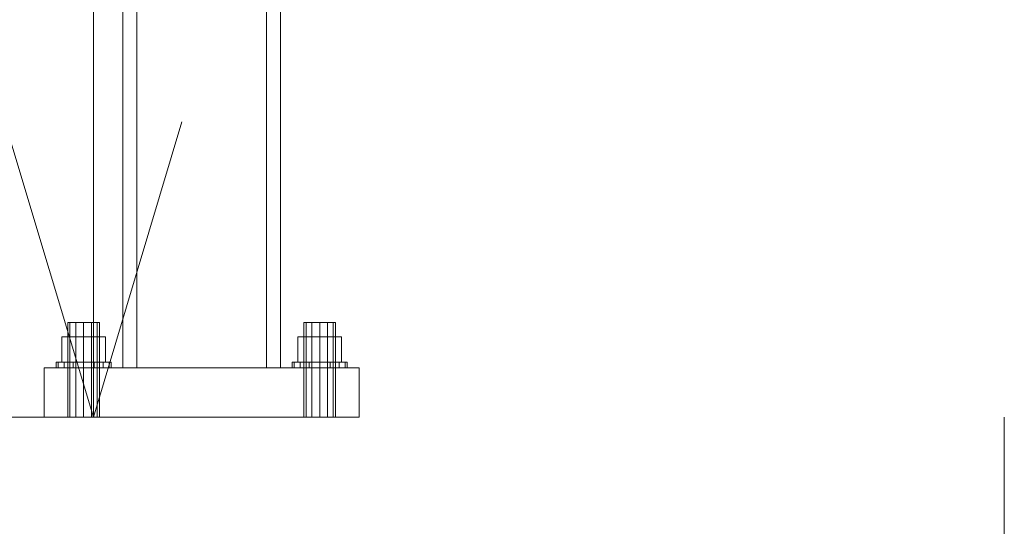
# Model space of a CAD drawing. Header units: millimetres. Extents: x -1970 to 61924, y -58230 to 6847.
# Tile 882 of 925: x 61424 to 61924, y -55 to 202. Entities that reach past the tile are written whole.
import ezdxf

# ---------------------------------------------------------------- set-up
doc = ezdxf.new("R2010")
doc.units = ezdxf.units.MM
for name, color, linetype, lineweight in [('COTAS_P', 1, 'Continuous', 0), ('lateral_C04', 7, 'Continuous', 0), ('lateral_C08', 7, 'Continuous', 0)]:
    doc.layers.add(name, color=color, linetype=linetype, lineweight=lineweight)
doc.dimstyles.new('R19_100', dxfattribs={"dimtxt": 250, "dimasz": 150, "dimexe": 150, "dimexo": 80, "dimgap": 100, "dimtad": 1, "dimtih": 1, "dimtoh": 1, "dimdsep": 46, "dimcen": 0.09, "dimadec": 0, "dimazin": 0, "dimtfac": 1, "dimtdec": 4, "dimtofl": 0, "dimtmove": 0, "dimatfit": 3, "dimfxl": 1, "dimtolj": 1, "dimtzin": 0, "dimarcsym": 0})

# ---------------------------------------------------------------- blocks, each defined once
blk = doc.blocks.new('DIM_R26_13')
at = {"layer": 'COTAS_P'}
for p, q in [((61061.13, 500), (61461.13, 500)), ((61461.13, 500), (61416.13, 350)), ((61461.13, 0), (61461.13, 500)), ((61461.13, 500), (61506.13, 350)), ((61461.13, 0), (61416.13, 150)), ((61461.13, 0), (61506.13, 150)), ((61061.13, 0), (61461.13, 0))]:
    blk.add_line(p, q, dxfattribs=at)
blk.add_text('500 P', height=250, rotation=90, dxfattribs=at).set_placement((61361.13, 250))
blk = doc.blocks.new('DIM_R26_14')
at = {"layer": 'COTAS_P'}
for p, q in [((61061.13, 500), (61461.13, 500)), ((61461.13, 500), (61416.13, 350)), ((61461.13, 0), (61461.13, 500)), ((61461.13, 500), (61506.13, 350)), ((61461.13, 0), (61416.13, 150)), ((61461.13, 0), (61506.13, 150)), ((61061.13, 0), (61461.13, 0))]:
    blk.add_line(p, q, dxfattribs=at)
blk.add_text('500 P', height=250, rotation=90, dxfattribs=at).set_placement((61361.13, 250))
blk = doc.blocks.new('DIM_R26_15')
at = {"layer": 'COTAS_P'}
for p, q in [((61061.13, 380), (61461.13, 380)), ((61461.13, 380), (61416.13, 230)), ((61461.13, 0), (61461.13, 380)), ((61461.13, 380), (61506.13, 230)), ((61461.13, 0), (61416.13, 150)), ((61461.13, 0), (61506.13, 150)), ((61061.13, 0), (61461.13, 0))]:
    blk.add_line(p, q, dxfattribs=at)
blk.add_text('380 P', height=250, rotation=90, dxfattribs=at).set_placement((61361.13, 190))
blk = doc.blocks.new('DIM_R26_16')
at = {"layer": 'COTAS_P'}
for p, q in [((61061.13, 1522.14), (61461.13, 1522.14)), ((61461.13, 1522.14), (61416.13, 1372.14)), ((61461.13, 0), (61461.13, 1522.14)), ((61461.13, 1522.14), (61506.13, 1372.14)), ((61461.13, 0), (61416.13, 150)), ((61461.13, 0), (61506.13, 150)), ((61061.13, 0), (61461.13, 0))]:
    blk.add_line(p, q, dxfattribs=at)
blk.add_text('1522.14 P', height=250, rotation=90, dxfattribs=at).set_placement((61361.13, 761.07))
blk = doc.blocks.new('DIM_R26_28')
at = {"layer": 'COTAS_P'}
for p, q in [((-850, 0), (-850, -2500)), ((61924.13, 0), (61924.13, -2500)), ((-850, -2500), (-700, -2455)), ((61924.13, -2500), (61774.13, -2455)), ((-850, -2500), (61924.13, -2500)), ((-850, -2500), (-700, -2545)), ((61924.13, -2500), (61774.13, -2545))]:
    blk.add_line(p, q, dxfattribs=at)
blk.add_text('62774.13 P', height=250, dxfattribs=at).set_placement((30537.07, -2400))

msp = doc.modelspace()

# ---------------------------------------------------------------- linework, layer by layer
at = {"layer": 'lateral_C04'}
for p, q in [((61476.134, 25), (61476.134, 271)), ((61483.134, 25), (61483.134, 271)), ((61549.134, 25), (61549.134, 271)), ((61556.134, 25), (61556.134, 271)), ((61449.206, 48), (61448.134, 48)), ((61448.134, 0), (61448.134, 48)), ((61452.134, 48), (61449.206, 48)), ((61449.206, 0), (61449.206, 48)), ((61456.134, 48), (61452.134, 48)), ((61452.134, 0), (61452.134, 48)), ((61456.134, 48), (61460.134, 48)), ((61456.134, 48), (61456.134, 0)), ((61460.134, 48), (61463.062, 48)), ((61460.134, 0), (61460.134, 48)), ((61463.062, 48), (61464.134, 48)), ((61463.062, 0), (61463.062, 48)), ((61464.134, 0), (61464.134, 48)), ((61569.206, 48), (61568.134, 48)), ((61568.134, 0), (61568.134, 48)), ((61572.134, 48), (61569.206, 48)), ((61569.206, 0), (61569.206, 48)), ((61576.134, 48), (61572.134, 48)), ((61572.134, 0), (61572.134, 48)), ((61576.134, 48), (61580.134, 48)), ((61576.134, 48), (61576.134, 0)), ((61580.134, 48), (61583.062, 48)), ((61580.134, 0), (61580.134, 48)), ((61583.062, 48), (61584.134, 48)), ((61583.062, 0), (61583.062, 48)), ((61584.134, 0), (61584.134, 48)), ((61456.134, 40.8), (61445.049, 40.8)), ((61445.049, 28), (61445.049, 40.8)), ((61456.134, 40.8), (61467.219, 40.8)), ((61456.134, 40.8), (61456.134, 28)), ((61467.219, 28), (61467.219, 40.8)), ((61576.134, 40.8), (61565.049, 40.8)), ((61565.049, 28), (61565.049, 40.8)), ((61576.134, 40.8), (61587.219, 40.8)), ((61576.134, 40.8), (61576.134, 28)), ((61587.219, 28), (61587.219, 40.8)), ((61443.2, 28), (61442.134, 28)), ((61442.134, 25), (61442.134, 28)), ((61446.234, 28), (61443.2, 28)), ((61443.2, 25), (61443.2, 28)), ((61456.134, 28), (61445.049, 28)), ((61450.776, 28), (61446.234, 28)), ((61446.234, 25), (61446.234, 28)), ((61456.134, 28), (61450.776, 28)), ((61450.776, 25), (61450.776, 28)), ((61456.134, 28), (61461.491, 28)), ((61456.134, 28), (61456.134, 25)), ((61467.219, 28), (61456.134, 28)), ((61461.491, 28), (61466.033, 28)), ((61461.491, 25), (61461.491, 28)), ((61466.033, 28), (61469.068, 28)), ((61466.033, 25), (61466.033, 28)), ((61469.068, 28), (61470.134, 28)), ((61469.068, 25), (61469.068, 28)), ((61470.134, 25), (61470.134, 28)), ((61563.2, 28), (61562.134, 28)), ((61562.134, 25), (61562.134, 28)), ((61566.234, 28), (61563.2, 28)), ((61563.2, 25), (61563.2, 28)), ((61576.134, 28), (61565.049, 28)), ((61570.776, 28), (61566.234, 28)), ((61566.234, 25), (61566.234, 28)), ((61576.134, 28), (61570.776, 28)), ((61570.776, 25), (61570.776, 28)), ((61576.134, 28), (61581.491, 28)), ((61576.134, 28), (61576.134, 25)), ((61587.219, 28), (61576.134, 28)), ((61581.491, 28), (61586.033, 28)), ((61581.491, 25), (61581.491, 28)), ((61586.033, 28), (61589.068, 28)), ((61586.033, 25), (61586.033, 28)), ((61589.068, 28), (61590.134, 28)), ((61589.068, 25), (61589.068, 28)), ((61590.134, 25), (61590.134, 28)), ((61596.134, 25), (61436.134, 25)), ((61436.134, 0), (61436.134, 25)), ((61443.2, 25), (61442.134, 25)), ((61446.234, 25), (61443.2, 25)), ((61450.776, 25), (61446.234, 25)), ((61456.134, 25), (61450.776, 25)), ((61461.491, 25), (61456.134, 25)), ((61461.491, 25), (61466.033, 25)), ((61466.033, 25), (61469.068, 25)), ((61469.068, 25), (61470.134, 25)), ((61483.134, 25), (61476.134, 25)), ((61549.134, 25), (61483.134, 25)), ((61556.134, 25), (61549.134, 25)), ((61563.2, 25), (61562.134, 25)), ((61566.234, 25), (61563.2, 25)), ((61570.776, 25), (61566.234, 25)), ((61576.134, 25), (61570.776, 25)), ((61581.491, 25), (61576.134, 25)), ((61581.491, 25), (61586.033, 25)), ((61586.033, 25), (61589.068, 25)), ((61589.068, 25), (61590.134, 25)), ((61596.134, 0), (61596.134, 25)), ((61596.134, 0), (61436.134, 0)), ((61449.206, 0), (61448.134, 0)), ((61452.134, 0), (61449.206, 0)), ((61456.134, 0), (61452.134, 0)), ((61460.134, 0), (61456.134, 0)), ((61460.134, 0), (61463.062, 0)), ((61463.062, 0), (61464.134, 0)), ((61569.206, 0), (61568.134, 0)), ((61572.134, 0), (61569.206, 0)), ((61576.134, 0), (61572.134, 0)), ((61580.134, 0), (61576.134, 0)), ((61580.134, 0), (61583.062, 0)), ((61583.062, 0), (61584.134, 0))]:
    msp.add_line(p, q, dxfattribs=at)
at = {"layer": 'lateral_C08'}
for p, q in [((61476.134, 25), (61476.134, 1052.038)), ((61483.134, 25), (61483.134, 1052.038)), ((61549.134, 25), (61549.134, 1052.038)), ((61556.134, 25), (61556.134, 1052.038)), ((61476.134, 25), (61476.134, 638.582)), ((61483.134, 25), (61483.134, 638.582)), ((61549.134, 25), (61549.134, 638.582)), ((61556.134, 25), (61556.134, 638.582)), ((61476.134, 25), (61476.134, 252.69)), ((61483.134, 25), (61483.134, 252.69)), ((61549.134, 25), (61549.134, 252.69)), ((61556.134, 25), (61556.134, 252.69)), ((61449.206, 48), (61448.134, 48)), ((61448.134, 0), (61448.134, 48)), ((61452.134, 48), (61449.206, 48)), ((61449.206, 0), (61449.206, 48)), ((61456.134, 48), (61452.134, 48)), ((61452.134, 0), (61452.134, 48)), ((61456.134, 48), (61460.134, 48)), ((61456.134, 48), (61456.134, 0)), ((61460.134, 48), (61463.062, 48)), ((61460.134, 0), (61460.134, 48)), ((61463.062, 48), (61464.134, 48)), ((61463.062, 0), (61463.062, 48)), ((61464.134, 0), (61464.134, 48)), ((61569.206, 48), (61568.134, 48)), ((61568.134, 0), (61568.134, 48)), ((61572.134, 48), (61569.206, 48)), ((61569.206, 0), (61569.206, 48)), ((61576.134, 48), (61572.134, 48)), ((61572.134, 0), (61572.134, 48)), ((61576.134, 48), (61580.134, 48)), ((61576.134, 48), (61576.134, 0)), ((61580.134, 48), (61583.062, 48)), ((61580.134, 0), (61580.134, 48)), ((61583.062, 48), (61584.134, 48)), ((61583.062, 0), (61583.062, 48)), ((61584.134, 0), (61584.134, 48)), ((61456.134, 40.8), (61445.049, 40.8)), ((61445.049, 28), (61445.049, 40.8)), ((61456.134, 40.8), (61467.219, 40.8)), ((61456.134, 40.8), (61456.134, 28)), ((61467.219, 28), (61467.219, 40.8)), ((61576.134, 40.8), (61565.049, 40.8)), ((61565.049, 28), (61565.049, 40.8)), ((61576.134, 40.8), (61587.219, 40.8)), ((61576.134, 40.8), (61576.134, 28)), ((61587.219, 28), (61587.219, 40.8)), ((61443.2, 28), (61442.134, 28)), ((61442.134, 25), (61442.134, 28)), ((61446.234, 28), (61443.2, 28)), ((61443.2, 25), (61443.2, 28)), ((61456.134, 28), (61445.049, 28)), ((61450.776, 28), (61446.234, 28)), ((61446.234, 25), (61446.234, 28)), ((61456.134, 28), (61450.776, 28)), ((61450.776, 25), (61450.776, 28)), ((61456.134, 28), (61461.491, 28)), ((61456.134, 28), (61456.134, 25)), ((61467.219, 28), (61456.134, 28)), ((61461.491, 28), (61466.033, 28)), ((61461.491, 25), (61461.491, 28)), ((61466.033, 28), (61469.068, 28)), ((61466.033, 25), (61466.033, 28)), ((61469.068, 28), (61470.134, 28)), ((61469.068, 25), (61469.068, 28)), ((61470.134, 25), (61470.134, 28)), ((61563.2, 28), (61562.134, 28)), ((61562.134, 25), (61562.134, 28)), ((61566.234, 28), (61563.2, 28)), ((61563.2, 25), (61563.2, 28)), ((61576.134, 28), (61565.049, 28)), ((61570.776, 28), (61566.234, 28)), ((61566.234, 25), (61566.234, 28)), ((61576.134, 28), (61570.776, 28)), ((61570.776, 25), (61570.776, 28)), ((61576.134, 28), (61581.491, 28)), ((61576.134, 28), (61576.134, 25)), ((61587.219, 28), (61576.134, 28)), ((61581.491, 28), (61586.033, 28)), ((61581.491, 25), (61581.491, 28)), ((61586.033, 28), (61589.068, 28)), ((61586.033, 25), (61586.033, 28)), ((61589.068, 28), (61590.134, 28)), ((61589.068, 25), (61589.068, 28)), ((61590.134, 25), (61590.134, 28)), ((61596.134, 25), (61436.134, 25)), ((61436.134, 0), (61436.134, 25)), ((61443.2, 25), (61442.134, 25)), ((61446.234, 25), (61443.2, 25)), ((61450.776, 25), (61446.234, 25)), ((61456.134, 25), (61450.776, 25)), ((61461.491, 25), (61456.134, 25)), ((61461.491, 25), (61466.033, 25)), ((61466.033, 25), (61469.068, 25)), ((61469.068, 25), (61470.134, 25)), ((61483.134, 25), (61476.134, 25)), ((61549.134, 25), (61483.134, 25)), ((61556.134, 25), (61549.134, 25)), ((61563.2, 25), (61562.134, 25)), ((61566.234, 25), (61563.2, 25)), ((61570.776, 25), (61566.234, 25)), ((61576.134, 25), (61570.776, 25)), ((61581.491, 25), (61576.134, 25)), ((61581.491, 25), (61586.033, 25)), ((61586.033, 25), (61589.068, 25)), ((61589.068, 25), (61590.134, 25)), ((61596.134, 0), (61596.134, 25)), ((61596.134, 0), (61436.134, 0)), ((61449.206, 0), (61448.134, 0)), ((61452.134, 0), (61449.206, 0)), ((61456.134, 0), (61452.134, 0)), ((61460.134, 0), (61456.134, 0)), ((61460.134, 0), (61463.062, 0)), ((61463.062, 0), (61464.134, 0)), ((61569.206, 0), (61568.134, 0)), ((61572.134, 0), (61569.206, 0)), ((61576.134, 0), (61572.134, 0)), ((61580.134, 0), (61576.134, 0)), ((61580.134, 0), (61583.062, 0)), ((61583.062, 0), (61584.134, 0))]:
    msp.add_line(p, q, dxfattribs=at)

# ---------------------------------------------------------------- dimensions: what is measured, and where the dimension line sits
at = {"layer": 'COTAS_P'}
for p1, p2, distance, picture, middle in [((61061.134, 0), (61061.134, 1522.138), -400, 'DIM_R26_16', (61461.134, 761.069)), ((61061.134, 0), (61061.134, 500), -400, 'DIM_R26_13', (61461.134, 250)), ((61061.134, 0), (61061.134, 500), -400, 'DIM_R26_14', (61461.134, 250)), ((61061.134, 0), (61061.134, 380), -400, 'DIM_R26_15', (61461.134, 190)), ((-850, 0), (61924.134, 0), -2500, 'DIM_R26_28', (30537.067, -2500))]:
    dim = msp.add_aligned_dim(p1=p1, p2=p2, distance=distance, text='<> P', dimstyle='R19_100', dxfattribs=at)
    dim.commit()
    dim.dimension.update_dxf_attribs({"geometry": picture, "text_midpoint": middle})

doc.saveas('drawing.dxf')
